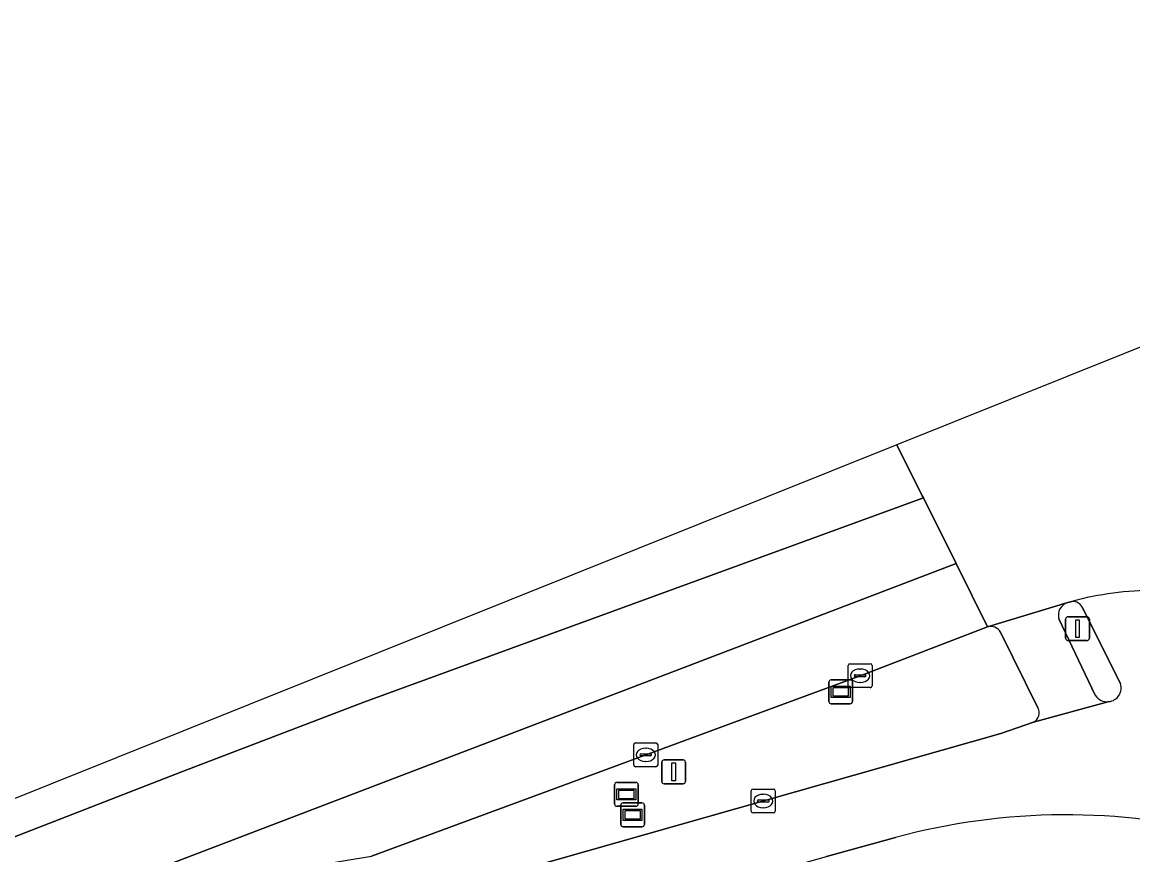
# Model space of a CAD drawing. Extents: x 159888 to 160761, y 384031 to 384750.
# Drawn here: x 159936.06 to 159982.47, y 384549.86 to 384584.66 of the extents above; entities that cross this region are included whole.
import ezdxf

# ---------------------------------------------------------------- set-up
doc = ezdxf.new("R2010")
doc.units = 0
for name, color, linetype in [('IMGEO_Fietspad_open', 7, 'Continuous'), ('IMGEO_Groenvoorziening', 7, 'Continuous'), ('IMGEO_Informatiebord', 7, 'Continuous'), ('IMGEO_Kolk', 7, 'Continuous'), ('IMGEO_Rijbaan_regionaal_gesloten', 7, 'Continuous'), ('IMGEO_Verkeersbordpaal', 7, 'Continuous'), ('IMGEO_Verkeerseiland_gesloten', 7, 'Continuous'), ('IMGEO_Verkeersregelinstallatiepaal', 7, 'Continuous'), ('IMGEO_Verklikker', 7, 'Continuous'), ('IMGEO_Voetpad_open', 7, 'Continuous')]:
    doc.layers.add(name, color=color, linetype=linetype)

msp = doc.modelspace()

# ---------------------------------------------------------------- linework, layer by layer
at = {"layer": 'IMGEO_Fietspad_open'}
for points in [[(159980.376, 384560.168), (159981.96, 384557.004)], [(159981.475, 384556.259), (159978.321, 384555.403), (159976.951, 384554.924), (159952.337, 384547.939), (159953.118, 384545.139), (159969.671, 384549.787), (159972.556, 384550.581)]]:
    msp.add_lwpolyline(points, dxfattribs=at)
for centre, radius, start, end in [((159983.424, 384547.357), 13.554, 90.1024, 104.9703), ((159979.954, 384559.996), 0.456, 22.1349, 93.877), ((159981.399, 384556.839), 0.585, 277.5098, 16.3614), ((159979.683, 384524.253), 27.276, 75.5279, 105.146)]:
    msp.add_arc(centre, radius, start, end, dxfattribs=at)
at = {"layer": 'IMGEO_Groenvoorziening'}
for points in [[(159976.399, 384559.385), (159971.075, 384557.344), (159966.091, 384555.501), (159950.658, 384549.795)], [(159978.499, 384555.998), (159976.942, 384559.164)], [(159951.407, 384547.667), (159952.337, 384547.939), (159976.951, 384554.924), (159978.321, 384555.403)]]:
    msp.add_lwpolyline(points, dxfattribs=at)
for centre, radius, start, end in [((159976.525, 384558.918), 0.484, 30.57, 105.1375), ((159978.135, 384555.783), 0.423, 296.0825, 30.6074)]:
    msp.add_arc(centre, radius, start, end, dxfattribs=at)
at = {"layer": 'IMGEO_Informatiebord'}
for p, q in [((159960.814, 384551.985), (159960.814, 384552.785)), ((159960.814, 384552.785), (159960.814, 384551.985)), ((159960.914, 384552.885), (159961.704, 384552.885)), ((159961.704, 384552.885), (159960.914, 384552.885)), ((159961.804, 384552.785), (159961.804, 384551.985)), ((159961.804, 384551.985), (159961.804, 384552.785)), ((159961.704, 384551.885), (159960.914, 384551.885)), ((159960.914, 384551.885), (159961.704, 384551.885)), ((159961.07, 384551.13), (159961.07, 384551.93)), ((159961.07, 384551.93), (159961.07, 384551.13)), ((159961.17, 384552.03), (159961.96, 384552.03)), ((159961.96, 384552.03), (159961.17, 384552.03)), ((159962.06, 384551.93), (159962.06, 384551.13)), ((159962.06, 384551.13), (159962.06, 384551.93)), ((159961.96, 384551.03), (159961.17, 384551.03)), ((159961.17, 384551.03), (159961.96, 384551.03))]:
    msp.add_line(p, q, dxfattribs=at)
for points in [[(159960.915, 384552.617), (159961.703, 384552.617), (159961.703, 384552.153), (159960.915, 384552.153), (159960.915, 384552.617)], [(159960.98, 384552.552), (159960.98, 384552.218), (159961.638, 384552.218), (159961.638, 384552.552), (159960.98, 384552.552)], [(159961.171, 384551.762), (159961.959, 384551.762), (159961.959, 384551.298), (159961.171, 384551.298), (159961.171, 384551.762)], [(159961.236, 384551.697), (159961.236, 384551.363), (159961.894, 384551.363), (159961.894, 384551.697), (159961.236, 384551.697)]]:
    msp.add_lwpolyline(points, dxfattribs=at)
for centre, start, end in [((159960.914, 384552.785), 90, 180), ((159960.914, 384552.785), 90, 180), ((159961.704, 384552.785), 0, 90), ((159961.704, 384552.785), 360, 90), ((159960.914, 384551.985), 180, 270), ((159960.914, 384551.985), 180, 270), ((159961.17, 384551.93), 90, 180), ((159961.17, 384551.93), 90, 180), ((159961.704, 384551.985), 270, 0), ((159961.704, 384551.985), 270, 0), ((159961.96, 384551.93), 0, 90), ((159961.96, 384551.93), 360, 90), ((159961.17, 384551.13), 180, 270), ((159961.17, 384551.13), 180, 270), ((159961.96, 384551.13), 270, 0), ((159961.96, 384551.13), 270, 0)]:
    msp.add_arc(centre, 0.1, start, end, dxfattribs=at)
at = {"layer": 'IMGEO_Kolk'}
for p, q in [((159970.574, 384556.918), (159970.574, 384557.77)), ((159970.649, 384557.844), (159971.501, 384557.844)), ((159971.062, 384557.624), (159971.087, 384557.624)), ((159971.575, 384557.77), (159971.575, 384556.918)), ((159970.833, 384557.338), (159970.833, 384557.35)), ((159971.271, 384557.301), (159970.873, 384557.301)), ((159970.876, 384557.387), (159971.274, 384557.387)), ((159971.085, 384557.064), (159971.06, 384557.064)), ((159971.317, 384557.35), (159971.317, 384557.338)), ((159971.501, 384556.844), (159970.649, 384556.844)), ((159961.616, 384553.61), (159961.616, 384554.462)), ((159961.691, 384554.536), (159962.543, 384554.536)), ((159962.104, 384554.316), (159962.129, 384554.316)), ((159962.617, 384554.462), (159962.617, 384553.61)), ((159961.875, 384554.03), (159961.875, 384554.042)), ((159962.313, 384553.993), (159961.915, 384553.993)), ((159961.918, 384554.079), (159962.316, 384554.079)), ((159962.127, 384553.756), (159962.102, 384553.756)), ((159962.359, 384554.042), (159962.359, 384554.03)), ((159962.543, 384553.536), (159961.691, 384553.536)), ((159966.528, 384551.68), (159966.528, 384552.532)), ((159966.603, 384552.606), (159967.455, 384552.606)), ((159967.016, 384552.386), (159967.041, 384552.386)), ((159967.529, 384552.532), (159967.529, 384551.68)), ((159966.787, 384552.1), (159966.787, 384552.112)), ((159967.225, 384552.063), (159966.827, 384552.063)), ((159966.83, 384552.149), (159967.228, 384552.149)), ((159967.271, 384552.112), (159967.271, 384552.1)), ((159967.455, 384551.606), (159966.603, 384551.606)), ((159967.039, 384551.826), (159967.014, 384551.826))]:
    msp.add_line(p, q, dxfattribs=at)
for points in [[(159970.574, 384556.918), (159970.574, 384557.77)], [(159970.649, 384557.844), (159971.501, 384557.844)], [(159971.575, 384557.77), (159971.575, 384556.918)], [(159971.501, 384556.844), (159970.649, 384556.844)], [(159961.616, 384553.61), (159961.616, 384554.462)], [(159961.691, 384554.536), (159962.543, 384554.536)], [(159962.617, 384554.462), (159962.617, 384553.61)], [(159962.543, 384553.536), (159961.691, 384553.536)], [(159966.528, 384551.68), (159966.528, 384552.532)], [(159966.603, 384552.606), (159967.455, 384552.606)], [(159967.529, 384552.532), (159967.529, 384551.68)], [(159967.455, 384551.606), (159966.603, 384551.606)]]:
    msp.add_lwpolyline(points, dxfattribs=at)
for centre, radius, start, end in [((159970.651, 384557.768), 0.0765, 91.552, 178.448), ((159970.651, 384557.768), 0.0765, 91.552, 178.448), ((159971.499, 384557.768), 0.0765, 1.552, 88.448), ((159971.499, 384557.768), 0.0765, 1.552, 88.448), ((159970.873, 384557.347), 0.0403, 85.8775, 175.7526), ((159970.87, 384557.337), 0.0366, 178.938, 274.7102), ((159971.274, 384557.344), 0.043, 264.8664, 352.4533), ((159971.278, 384557.349), 0.0386, 1.7309, 96.639), ((159970.651, 384556.92), 0.0765, 181.552, 268.448), ((159970.651, 384556.92), 0.0765, 181.552, 268.448), ((159971.499, 384556.92), 0.0765, 271.552, 358.448), ((159971.499, 384556.92), 0.0765, 271.552, 358.448), ((159961.693, 384554.46), 0.0765, 91.552, 178.448), ((159961.693, 384554.46), 0.0765, 91.552, 178.448), ((159962.541, 384554.46), 0.0765, 1.552, 88.448), ((159962.541, 384554.46), 0.0765, 1.552, 88.448), ((159961.915, 384554.039), 0.0403, 85.8775, 175.7526), ((159961.912, 384554.029), 0.0366, 178.938, 274.7102), ((159962.316, 384554.036), 0.043, 264.8664, 352.4533), ((159962.32, 384554.041), 0.0386, 1.7309, 96.639), ((159961.693, 384553.612), 0.0765, 181.552, 268.448), ((159961.693, 384553.612), 0.0765, 181.552, 268.448), ((159962.541, 384553.612), 0.0765, 271.552, 358.448), ((159962.541, 384553.612), 0.0765, 271.552, 358.448), ((159966.605, 384552.53), 0.0765, 91.552, 178.448), ((159966.605, 384552.53), 0.0765, 91.552, 178.448), ((159967.453, 384552.53), 0.0765, 1.552, 88.448), ((159967.453, 384552.53), 0.0765, 1.552, 88.448), ((159966.827, 384552.109), 0.0403, 85.8775, 175.7526), ((159966.824, 384552.099), 0.0366, 178.938, 274.7102), ((159967.228, 384552.106), 0.043, 264.8664, 352.4533), ((159967.232, 384552.111), 0.0386, 1.7309, 96.639), ((159966.605, 384551.682), 0.0765, 181.552, 268.448), ((159966.605, 384551.682), 0.0765, 181.552, 268.448), ((159967.453, 384551.682), 0.0765, 271.552, 358.448), ((159967.453, 384551.682), 0.0765, 271.552, 358.448)]:
    msp.add_arc(centre, radius, start, end, dxfattribs=at)
for centre, major_axis, ratio, start_param, end_param in [((159971.061, 384557.344), (-0.387, 0.002), 0.722429, 4.712389, 7.853982), ((159971.086, 384557.344), (-0.39, 0.002), 0.717154, 1.570796, 4.712389), ((159962.103, 384554.036), (-0.387, 0.002), 0.722429, 4.712389, 7.853982), ((159962.128, 384554.036), (-0.39, 0.002), 0.717154, 1.570796, 4.712389), ((159967.015, 384552.106), (-0.387, 0.002), 0.722429, 4.712389, 7.853982), ((159967.04, 384552.106), (-0.39, 0.002), 0.717154, 1.570796, 4.712389)]:
    msp.add_ellipse(centre, major_axis=major_axis, ratio=ratio, start_param=start_param, end_param=end_param, dxfattribs=at)
at = {"layer": 'IMGEO_Rijbaan_regionaal_gesloten'}
for points in [[(160016.118, 384576.695), (160014.762, 384579.531), (160014.756, 384579.543), (160013.443, 384582.29), (160012.31, 384584.658), (159991.57, 384574.601), (159972.612, 384566.998)], [(159972.612, 384566.998), (159973.673, 384564.864), (159973.719, 384564.772), (159975.084, 384562.028), (159976.399, 384559.385), (159979.748, 384560.403), (159979.923, 384560.451)], [(159937.373, 384547.613), (159975.084, 384562.028), (159973.719, 384564.772), (159950.343, 384556.234), (159942.763, 384553.339), (159935.67, 384550.575), (159928.174, 384547.492), (159920.922, 384544.361), (159916.328, 384542.332), (159912.797, 384540.656), (159889.412, 384528.936), (159891.577, 384526.397)]]:
    msp.add_lwpolyline(points, dxfattribs=at)
for points in [[(159972.612, 384566.998), (159912.919, 384543.057), (159887.759, 384530.875), (159889.412, 384528.936), (159912.797, 384540.656), (159916.328, 384542.332), (159920.922, 384544.361), (159928.174, 384547.492), (159935.67, 384550.575), (159942.763, 384553.339), (159950.343, 384556.234), (159973.719, 384564.772), (159973.673, 384564.864)], [(159966.091, 384555.501), (159971.075, 384557.344), (159976.399, 384559.385), (159975.084, 384562.028), (159937.373, 384547.613), (159950.658, 384549.795)]]:
    msp.add_lwpolyline(points, close=True, dxfattribs=at)
msp.add_arc((159983.424, 384547.357), 13.554, 90.1024, 104.9703, dxfattribs=at)
at = {"layer": 'IMGEO_Verkeersbordpaal'}
for p, q in [((159962.787, 384552.925), (159962.787, 384553.725)), ((159962.787, 384553.725), (159962.787, 384552.925)), ((159962.887, 384553.825), (159963.677, 384553.825)), ((159963.677, 384553.825), (159962.887, 384553.825)), ((159963.777, 384553.725), (159963.777, 384552.925)), ((159963.777, 384552.925), (159963.777, 384553.725)), ((159963.677, 384552.825), (159962.887, 384552.825)), ((159962.887, 384552.825), (159963.677, 384552.825))]:
    msp.add_line(p, q, dxfattribs=at)
msp.add_lwpolyline([(159963.207, 384553.7), (159963.357, 384553.7), (159963.357, 384552.95), (159963.207, 384552.95), (159963.207, 384553.7)], dxfattribs=at)
for centre, start, end in [((159962.887, 384553.725), 90, 180), ((159962.887, 384553.725), 90, 180), ((159963.677, 384553.725), 0, 90), ((159963.677, 384553.725), 360, 90), ((159962.887, 384552.925), 180, 270), ((159962.887, 384552.925), 180, 270), ((159963.677, 384552.925), 270, 0), ((159963.677, 384552.925), 270, 0)]:
    msp.add_arc(centre, 0.1, start, end, dxfattribs=at)
at = {"layer": 'IMGEO_Verkeerseiland_gesloten'}
for points in [[(159979.923, 384560.451), (159979.748, 384560.403)], [(159981.96, 384557.004), (159980.376, 384560.168)], [(159979.38, 384559.716), (159980.897, 384556.536)]]:
    msp.add_lwpolyline(points, dxfattribs=at)
for centre, radius, start, end in [((159979.919, 384559.869), 0.56, 107.7564, 195.8911), ((159979.954, 384559.996), 0.456, 22.1349, 93.877), ((159981.399, 384556.839), 0.585, 277.5098, 16.3614), ((159981.397, 384556.838), 0.584, 211.1331, 277.6558)]:
    msp.add_arc(centre, radius, start, end, dxfattribs=at)
at = {"layer": 'IMGEO_Verkeersregelinstallatiepaal'}
for p, q in [((159979.763, 384559.811), (159980.553, 384559.811)), ((159980.553, 384559.811), (159979.763, 384559.811)), ((159979.663, 384558.911), (159979.663, 384559.711)), ((159979.663, 384559.711), (159979.663, 384558.911)), ((159980.653, 384559.711), (159980.653, 384558.911)), ((159980.653, 384558.911), (159980.653, 384559.711)), ((159980.553, 384558.811), (159979.763, 384558.811)), ((159979.763, 384558.811), (159980.553, 384558.811))]:
    msp.add_line(p, q, dxfattribs=at)
msp.add_lwpolyline([(159980.083, 384559.686), (159980.233, 384559.686), (159980.233, 384558.936), (159980.083, 384558.936), (159980.083, 384559.686)], dxfattribs=at)
for centre, start, end in [((159979.763, 384559.711), 90, 180), ((159979.763, 384559.711), 90, 180), ((159980.553, 384559.711), 0, 90), ((159980.553, 384559.711), 360, 90), ((159979.763, 384558.911), 180, 270), ((159979.763, 384558.911), 180, 270), ((159980.553, 384558.911), 270, 0), ((159980.553, 384558.911), 270, 0)]:
    msp.add_arc(centre, 0.1, start, end, dxfattribs=at)
at = {"layer": 'IMGEO_Verklikker'}
for p, q in [((159969.768, 384556.27), (159969.768, 384557.07)), ((159969.768, 384557.07), (159969.768, 384556.27)), ((159969.868, 384557.17), (159970.658, 384557.17)), ((159970.658, 384557.17), (159969.868, 384557.17)), ((159970.758, 384557.07), (159970.758, 384556.27)), ((159970.758, 384556.27), (159970.758, 384557.07)), ((159970.658, 384556.17), (159969.868, 384556.17)), ((159969.868, 384556.17), (159970.658, 384556.17))]:
    msp.add_line(p, q, dxfattribs=at)
for points in [[(159969.869, 384556.902), (159970.657, 384556.902), (159970.657, 384556.438), (159969.869, 384556.438), (159969.869, 384556.902)], [(159969.934, 384556.837), (159969.934, 384556.503), (159970.592, 384556.503), (159970.592, 384556.837), (159969.934, 384556.837)]]:
    msp.add_lwpolyline(points, dxfattribs=at)
for centre, start, end in [((159969.868, 384557.07), 90, 180), ((159969.868, 384557.07), 90, 180), ((159970.658, 384557.07), 0, 90), ((159970.658, 384557.07), 360, 90), ((159969.868, 384556.27), 180, 270), ((159969.868, 384556.27), 180, 270), ((159970.658, 384556.27), 270, 0), ((159970.658, 384556.27), 270, 0)]:
    msp.add_arc(centre, 0.1, start, end, dxfattribs=at)
at = {"layer": 'IMGEO_Voetpad_open'}
for points in [[(159979.748, 384560.403), (159976.399, 384559.385)], [(159980.897, 384556.536), (159979.38, 384559.716)], [(159976.942, 384559.164), (159978.499, 384555.998)], [(159978.321, 384555.403), (159981.475, 384556.259)], [(159972.556, 384550.581), (159969.671, 384549.787)]]:
    msp.add_lwpolyline(points, dxfattribs=at)
for centre, radius, start, end in [((159979.919, 384559.869), 0.56, 107.7564, 195.8911), ((159976.525, 384558.918), 0.484, 30.57, 105.1375), ((159981.397, 384556.838), 0.584, 211.1331, 277.6558), ((159978.135, 384555.783), 0.423, 296.0825, 30.6074), ((159979.683, 384524.253), 27.276, 75.5279, 105.146)]:
    msp.add_arc(centre, radius, start, end, dxfattribs=at)

doc.saveas('drawing.dxf')
